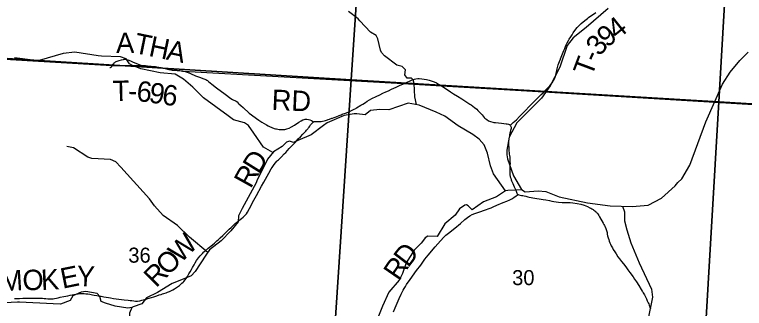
# Model space of a CAD drawing. Extents: x 396.2 to 468.4, y 232.6 to 279.1.
# Drawn here: x 415.736 to 417.769, y 275.903 to 276.722 of the extents above; entities that cross this region are included whole.
import ezdxf

# ---------------------------------------------------------------- set-up
doc = ezdxf.new("R2010")
doc.units = 0
for name, color, linetype in [('Default', 7, 'Continuous'), ('GM_X_Major_River', 7, 'Continuous'), ('GM_X_Minor_River', 7, 'Continuous'), ('GM_X_Section', 7, 'Continuous'), ('GM_X_Section_Text', 7, 'Continuous'), ('GM_X_Township', 7, 'Continuous'), ('GM_X_Township_Road', 7, 'Continuous'), ('GM_X_Township_Road_Text', 7, 'Continuous')]:
    doc.layers.add(name, color=color, linetype=linetype)

msp = doc.modelspace()

# ---------------------------------------------------------------- linework, layer by layer
at = {"layer": 'Default'}
msp.add_lwpolyline([(415.676, 276.5996), (416.0069, 276.5795), (416.0972, 276.5798), (416.0999, 276.5795), (416.112, 276.5782), (416.1162, 276.578), (416.125, 276.5773), (416.1285, 276.577), (416.1319, 276.5765), (416.1376, 276.5755), (416.1429, 276.5745), (416.1481, 276.5733), (416.1547, 276.5717), (416.1651, 276.5694), (416.1706, 276.5681), (416.1742, 276.5675), (416.1775, 276.5671), (416.1809, 276.567), (416.1886, 276.5665), (416.1954, 276.566), (416.2033, 276.5649), (416.2057, 276.5644), (416.8188, 276.5295), (416.9249, 276.5235), (417.2102, 276.5068), (418.0397, 276.4561)], dxfattribs=at)
at = {"layer": 'GM_X_Major_River'}
msp.add_lwpolyline([(417.3895, 276.7388), (417.3283, 276.6855), (417.2924, 276.6572), (417.2754, 276.6352), (417.2547, 276.5755), (417.2276, 276.5227), (417.2038, 276.4888), (417.1347, 276.4198), (417.1136, 276.3803), (417.1073, 276.3438), (417.1077, 276.3313), (417.1089, 276.3196), (417.1257, 276.2726), (417.1485, 276.2347), (417.1588, 276.2279), (417.1944, 276.2307), (417.216, 276.2293), (417.2535, 276.2142), (417.3323, 276.1978), (417.3956, 276.1894), (417.4562, 276.1869), (417.5009, 276.1905), (417.538, 276.21), (417.5761, 276.2447), (417.5841, 276.2542), (417.5946, 276.2645), (417.6176, 276.3022), (417.6616, 276.4226), (417.7083, 276.5279), (417.7298, 276.561), (417.7562, 276.5941), (417.7796, 276.617)], dxfattribs=at)
at = {"layer": 'GM_X_Minor_River'}
for points in [[(416.8559, 276.4708), (416.8512, 276.4926), (416.8493, 276.5294), (416.8463, 276.5397), (416.8417, 276.5443), (416.8292, 276.5446), (416.8228, 276.5541), (416.8247, 276.5674), (416.8152, 276.5766), (416.8012, 276.5807), (416.7663, 276.6065), (416.7576, 276.616), (416.7553, 276.6229), (416.7481, 276.654), (416.7428, 276.6635), (416.7269, 276.673), (416.6973, 276.7046), (416.6932, 276.7095), (416.6663, 276.73)], [(416.4553, 276.3377), (416.4288, 276.3526), (416.4019, 276.3909), (416.3875, 276.413), (416.3762, 276.4202), (416.3458, 276.4289), (416.3307, 276.4395), (416.2617, 276.4893), (416.2322, 276.5197), (416.2064, 276.5417), (416.1829, 276.5553), (416.1416, 276.5595), (416.0874, 276.5708), (416.062, 276.5803), (416.0559, 276.5841), (416.0461, 276.5982), (416.0305, 276.6042), (415.9775, 276.6061), (415.968, 276.6064), (415.9035, 276.6166), (415.8706, 276.6132), (415.8042, 276.5933), (415.786, 276.5945), (415.7352, 276.6009)], [(417.1038, 276.2309), (417.0698, 276.2784), (417.0618, 276.3004), (417.0531, 276.3358), (417.0437, 276.3586), (417.0304, 276.3745), (417.013, 276.3878), (416.9721, 276.4117), (416.9345, 276.4387), (416.9107, 276.4497), (416.8633, 276.4694), (416.8326, 276.4751), (416.7784, 276.4567), (416.7537, 276.4575), (416.7276, 276.4544), (416.7124, 276.4426), (416.6889, 276.4449), (416.6821, 276.4456), (416.6537, 276.4406), (416.6063, 276.4201), (416.5964, 276.4128), (416.5623, 276.3869), (416.5244, 276.3713), (416.5126, 276.3656), (416.502, 276.3694), (416.4933, 276.3667), (416.4808, 276.3538), (416.4569, 276.3397), (416.4402, 276.3187), (416.411, 276.2582), (416.4087, 276.2529), (416.3696, 276.1814), (416.3594, 276.1616), (416.3583, 276.1445), (416.3378, 276.119), (416.3112, 276.0912), (416.279, 276.0661), (416.2684, 276.052), (416.2392, 276.006), (416.2274, 275.9942), (416.2104, 275.9862), (416.1751, 275.9728), (416.1341, 275.9481), (416.1031, 275.9328), (416.0902, 275.9161), (416.0663, 275.9073), (416.0625, 275.9058), (416.0515, 275.9043), (416.0159, 275.9092), (415.989, 275.9183), (415.9772, 275.9228), (415.9727, 275.9365), (415.9655, 275.9445), (415.9344, 275.9502), (415.9211, 275.9486), (415.898, 275.9387), (415.89, 275.9254), (415.8635, 275.9155), (415.843, 275.9162), (415.749, 275.9211), (415.7433, 275.9211), (415.6906, 275.9183)], [(416.2738, 276.0592), (416.2233, 276.1014), (416.1899, 276.1341), (416.1498, 276.1618), (416.1251, 276.1888), (416.1119, 276.2085), (416.0315, 276.297), (416.0179, 276.3111), (416.0031, 276.3179), (415.9508, 276.3209), (415.9394, 276.3243), (415.9, 276.3509), (415.8815, 276.3539)], [(417.1503, 276.2332), (417.1103, 276.232), (417.104, 276.2305), (417.0789, 276.2145), (417.0425, 276.2), (417.0106, 276.1779), (417, 276.1886), (416.9951, 276.192), (416.9898, 276.1912), (416.975, 276.1802), (416.9632, 276.1627), (416.9344, 276.1387), (416.9136, 276.1037), (416.887, 276.1044), (416.8794, 276.0998), (416.8722, 276.0899), (416.8681, 276.0854), (416.8487, 276.0652), (416.8264, 276.0302), (416.8161, 276.0001), (416.8074, 275.9819), (416.7782, 275.9488), (416.7611, 275.91), (416.7289, 275.8308)], [(417.4296, 276.188), (417.4355, 276.172), (417.4355, 276.1469), (417.442, 276.1226), (417.4529, 276.0861), (417.476, 276.0306), (417.5101, 275.9569), (417.5132, 275.9345), (417.5018, 275.8801), (417.4961, 275.8633), (417.4949, 275.8112), (417.4923, 275.8014), (417.4703, 275.7861), (417.4252, 275.7674), (417.4016, 275.7522), (417.3702, 275.71), (417.3577, 275.7042), (417.3512, 275.7016), (417.3386, 275.6897)], [(416.0624, 275.9058), (416.0557, 275.8902), (416.0572, 275.8568), (416.0499, 275.8202), (416.0446, 275.797), (416.0287, 275.7776), (416.0234, 275.7366), (416.0184, 275.7149), (415.9808, 275.6691)]]:
    msp.add_lwpolyline(points, dxfattribs=at)
at = {"layer": 'GM_X_Section'}
for points in [[(415.7271, 277.6318), (416.7426, 277.5691), (416.6739, 276.5403), (415.6539, 276.603), (415.6579, 276.653)], [(417.7578, 277.5012), (417.6982, 276.4784), (416.6739, 276.5403), (416.7426, 277.5691)], [(417.7578, 277.5012), (418.7866, 277.4374), (418.7224, 276.4162), (417.6982, 276.4784)], [(415.6539, 276.603), (416.6739, 276.5403), (416.6066, 275.5251), (415.5888, 275.5786), (415.5983, 275.8171)], [(416.6739, 276.5403), (417.6982, 276.4784), (417.6384, 275.4656), (416.6066, 275.5251)], [(418.7224, 276.4162), (418.6585, 275.4056), (417.6384, 275.4656), (417.6982, 276.4784)]]:
    msp.add_lwpolyline(points, close=True, dxfattribs=at)
at = {"layer": 'GM_X_Township'}
msp.add_lwpolyline([(415.676, 276.5996), (416.0069, 276.5795), (416.0972, 276.5798), (416.0999, 276.5795), (416.112, 276.5782), (416.1162, 276.578), (416.125, 276.5773), (416.1285, 276.577), (416.1319, 276.5765), (416.1376, 276.5755), (416.1429, 276.5745), (416.1481, 276.5733), (416.1547, 276.5717), (416.1651, 276.5694), (416.1706, 276.5681), (416.1742, 276.5675), (416.1775, 276.5671), (416.1809, 276.567), (416.1886, 276.5665), (416.1954, 276.566), (416.2033, 276.5649), (416.2057, 276.5644), (416.8188, 276.5295), (416.9249, 276.5235), (417.2102, 276.5068), (418.0397, 276.4561)], dxfattribs=at)
at = {"layer": 'GM_X_Township_Road'}
for points in [[(417.2104, 276.5063), (417.2155, 276.5114), (417.2272, 276.5235), (417.2338, 276.5317), (417.2378, 276.538), (417.2408, 276.5442), (417.2429, 276.55), (417.2448, 276.5579), (417.2478, 276.5706), (417.2508, 276.5813), (417.2543, 276.5912), (417.2567, 276.5976), (417.2572, 276.5987), (417.259, 276.6034), (417.2609, 276.608), (417.2625, 276.612), (417.2646, 276.6171), (417.2665, 276.6217), (417.2689, 276.6275), (417.271, 276.6326), (417.2729, 276.6372), (417.2756, 276.6428), (417.2792, 276.6493), (417.2814, 276.6531), (417.2852, 276.6595), (417.2889, 276.6655), (417.2924, 276.671), (417.2992, 276.6807), (417.3036, 276.686), (417.3096, 276.6922), (417.3144, 276.6964), (417.3199, 276.7012), (417.3281, 276.7078), (417.332, 276.7109), (417.335, 276.713), (417.3552, 276.7275)], [(416.0071, 276.579), (416.0104, 276.5838), (416.0117, 276.5855), (416.013, 276.5868), (416.015, 276.5885), (416.017, 276.5899), (416.019, 276.591), (416.0218, 276.592), (416.0273, 276.5937), (416.0334, 276.5956), (416.0387, 276.5969), (416.0412, 276.5973), (416.0434, 276.5973), (416.0469, 276.5967), (416.0511, 276.5956), (416.0586, 276.5926), (416.0641, 276.5901), (416.0707, 276.5873), (416.0778, 276.5843), (416.0849, 276.5819), (416.0884, 276.5809), (416.0927, 276.5801), (416.0974, 276.5793), (416.0983, 276.5792)], [(416.0013, 276.5745), (416.0029, 276.5745), (416.0044, 276.5751), (416.0053, 276.5763), (416.0071, 276.579)], [(416.0983, 276.5792), (416.1001, 276.579), (416.1122, 276.5777), (416.1164, 276.5775), (416.1252, 276.5768), (416.1287, 276.5765), (416.1321, 276.576), (416.1378, 276.5749), (416.1431, 276.574), (416.1483, 276.5727), (416.1549, 276.5712), (416.1653, 276.5689), (416.1709, 276.5676), (416.1744, 276.567), (416.1777, 276.5666), (416.1811, 276.5665), (416.1888, 276.5659), (416.1956, 276.5655), (416.2035, 276.5644), (416.2059, 276.5639), (416.2072, 276.5636)], [(416.2072, 276.5636), (416.2107, 276.5627), (416.219, 276.56), (416.2276, 276.5566), (416.2378, 276.552), (416.2395, 276.5514), (416.2452, 276.549), (416.2532, 276.5461), (416.2603, 276.5436), (416.266, 276.5417), (416.2687, 276.5405), (416.2709, 276.5393), (416.2733, 276.5376), (416.2761, 276.5351), (416.285, 276.528), (416.2979, 276.518), (416.3221, 276.5002), (416.3381, 276.4883), (416.343, 276.4853), (416.3526, 276.4801), (416.3554, 276.4782), (416.359, 276.4752), (416.3607, 276.4734), (416.3662, 276.4684), (416.3721, 276.4625), (416.3896, 276.4472), (416.4159, 276.428), (416.4243, 276.422), (416.4371, 276.4146), (416.4419, 276.4119), (416.4463, 276.4095), (416.4526, 276.4067), (416.4585, 276.4048), (416.4627, 276.4037), (416.4652, 276.4032), (416.4725, 276.4017), (416.4781, 276.4012), (416.4838, 276.4011), (416.4882, 276.4017), (416.4942, 276.4033), (416.5007, 276.4057), (416.5074, 276.409), (416.5154, 276.4138), (416.5273, 276.4218), (416.5341, 276.426), (416.5385, 276.4281), (416.5425, 276.4294), (416.5449, 276.4299), (416.5473, 276.4302), (416.5503, 276.4302), (416.5545, 276.4296), (416.5585, 276.4284), (416.5625, 276.4267), (416.566, 276.4249), (416.5694, 276.423)], [(416.819, 276.529), (416.8273, 276.5329), (416.8398, 276.5383), (416.8438, 276.5398), (416.8468, 276.5408), (416.8501, 276.5418), (416.8537, 276.5429), (416.8589, 276.5436), (416.8632, 276.5436), (416.8705, 276.5428), (416.8833, 276.5408), (416.8905, 276.5393), (416.8994, 276.5366), (416.9051, 276.5343), (416.9112, 276.5314), (416.9171, 276.528), (416.9234, 276.524), (416.9251, 276.5229)], [(415.7353, 275.9309), (415.7397, 275.9311), (415.7446, 275.9312), (415.7496, 275.9313), (415.7589, 275.9315), (415.7744, 275.9318), (415.7893, 275.9319), (415.796, 275.932), (415.7984, 275.9321), (415.8015, 275.9321), (415.8073, 275.9319), (415.8137, 275.9316), (415.8176, 275.9313), (415.8226, 275.9309), (415.8285, 275.9304), (415.832, 275.9303), (415.8359, 275.9301), (415.8396, 275.9303), (415.8427, 275.9304), (415.8471, 275.931), (415.8526, 275.9319), (415.8574, 275.933), (415.8629, 275.9342), (415.8732, 275.9364), (415.8781, 275.9374), (415.884, 275.9386), (415.8908, 275.9398), (415.8957, 275.9408), (415.9005, 275.9418), (415.9024, 275.9422), (415.9072, 275.9432), (415.9127, 275.9441), (415.9181, 275.9448), (415.9234, 275.9451), (415.9291, 275.945), (415.9339, 275.9444), (415.94, 275.9435), (415.9449, 275.9428), (415.9522, 275.9415), (415.9577, 275.9405), (415.9651, 275.9393), (415.9687, 275.9387), (415.9736, 275.9378), (415.9772, 275.9371), (415.984, 275.936), (415.9909, 275.9348), (415.9968, 275.9338), (416.0029, 275.9327), (416.0115, 275.9314), (416.0263, 275.9294), (416.0405, 275.9276), (416.0516, 275.9263), (416.0578, 275.9256), (416.0627, 275.925), (416.0674, 275.9245), (416.0726, 275.9239), (416.0782, 275.9239), (416.0844, 275.9245), (416.0905, 275.9259), (416.0971, 275.9279), (416.1021, 275.9295), (416.1071, 275.9311), (416.1173, 275.9339), (416.1232, 275.9358), (416.1315, 275.9384), (416.1385, 275.9407), (416.1438, 275.9423), (416.1478, 275.9435), (416.1518, 275.9449), (416.1575, 275.9468), (416.1616, 275.9483), (416.1668, 275.9503), (416.1713, 275.9524), (416.1763, 275.955), (416.1813, 275.9581), (416.1868, 275.9616), (416.1948, 275.9673), (416.202, 275.9732), (416.205, 275.9761), (416.2073, 275.9784), (416.2109, 275.9827), (416.2138, 275.9868), (416.2172, 275.992), (416.2215, 275.9996), (416.2246, 276.0051), (416.2282, 276.0115), (416.2315, 276.0172), (416.2356, 276.0244), (416.2388, 276.0299), (416.2428, 276.0367), (416.2477, 276.0439), (416.2523, 276.0497), (416.2551, 276.053), (416.259, 276.0567), (416.263, 276.0607), (416.2659, 276.0631), (416.2754, 276.071), (416.2869, 276.0805), (416.2926, 276.0854), (416.2991, 276.0911), (416.3042, 276.0957), (416.3083, 276.0995), (416.3156, 276.1062), (416.3209, 276.1114), (416.3241, 276.1144), (416.3339, 276.1239), (416.3388, 276.1287), (416.3415, 276.1312), (416.3469, 276.1363), (416.3505, 276.1397), (416.3575, 276.1457), (416.3608, 276.1484), (416.3646, 276.1511), (416.3678, 276.1535), (416.3728, 276.1574), (416.3772, 276.1617), (416.3797, 276.1646), (416.3816, 276.167), (416.3848, 276.1716), (416.3906, 276.1812), (416.4027, 276.2044), (416.4095, 276.2176), (416.4239, 276.2437), (416.4299, 276.2546), (416.4391, 276.2715), (416.444, 276.2801), (416.4508, 276.292), (416.4529, 276.2953), (416.4551, 276.2988), (416.4568, 276.3012), (416.459, 276.3043), (416.4626, 276.3086), (416.4668, 276.313), (416.4685, 276.3148), (416.471, 276.3175), (416.4745, 276.321), (416.4795, 276.3257), (416.4871, 276.3338), (416.491, 276.3378), (416.5007, 276.3482), (416.5091, 276.3573), (416.5172, 276.3658), (416.5221, 276.3713), (416.5259, 276.3753), (416.5321, 276.3812), (416.5392, 276.3882), (416.5448, 276.3941), (416.5472, 276.3969), (416.5494, 276.3993), (416.5525, 276.4031), (416.5539, 276.405), (416.556, 276.4079), (416.5583, 276.4111), (416.5606, 276.4142), (416.5628, 276.4171), (416.5655, 276.4203), (416.5675, 276.422), (416.5694, 276.423), (416.5716, 276.4237), (416.5741, 276.4241), (416.5784, 276.4242), (416.5849, 276.4242), (416.5898, 276.4243), (416.594, 276.4247), (416.598, 276.4254), (416.6018, 276.4263), (416.6072, 276.4281), (416.6098, 276.429), (416.6135, 276.4303), (416.6198, 276.4327), (416.6216, 276.4334), (416.6262, 276.4351), (416.6314, 276.4372), (416.64, 276.4406), (416.6452, 276.4427), (416.6482, 276.4439), (416.6516, 276.445), (416.6581, 276.4472), (416.6604, 276.4481), (416.6672, 276.4511), (416.6723, 276.4534), (416.6779, 276.4562), (416.6823, 276.4585), (416.6861, 276.4605), (416.6888, 276.4621), (416.7005, 276.4691), (416.7064, 276.4725), (416.7133, 276.4767), (416.7185, 276.48), (416.7249, 276.4838), (416.7314, 276.4875), (416.7435, 276.4936), (416.7532, 276.4983), (416.762, 276.5025), (416.7699, 276.5062), (416.7775, 276.5097), (416.7859, 276.5136), (416.7985, 276.5194), (416.8082, 276.5239), (416.819, 276.529)], [(416.9251, 276.5229), (416.9407, 276.513), (416.9501, 276.5069), (416.9589, 276.5012), (416.97, 276.4942), (416.982, 276.4866), (416.9988, 276.476), (417.0046, 276.4723), (417.0082, 276.4698), (417.013, 276.4663), (417.0171, 276.4632), (417.0233, 276.458), (417.0267, 276.4546), (417.0303, 276.4511), (417.0348, 276.4458), (417.0381, 276.442), (417.0412, 276.4383), (417.044, 276.4354), (417.0464, 276.4329), (417.0513, 276.429), (417.0561, 276.4261), (417.0619, 276.4236), (417.068, 276.422), (417.0714, 276.4214), (417.0754, 276.4207), (417.0927, 276.4191), (417.0987, 276.4184), (417.105, 276.4176), (417.1081, 276.417), (417.1116, 276.4162), (417.1144, 276.4152), (417.1163, 276.4138), (417.1169, 276.4131)], [(417.1169, 276.4131), (417.1252, 276.4208), (417.1338, 276.4289), (417.1427, 276.4376), (417.1483, 276.4434), (417.1529, 276.4476), (417.1762, 276.4718), (417.1962, 276.4921), (417.1984, 276.4943), (417.2027, 276.4988), (417.2081, 276.5039), (417.2104, 276.5063)], [(417.1169, 276.4131), (417.1178, 276.4121), (417.1188, 276.41), (417.1192, 276.4077), (417.1193, 276.406), (417.119, 276.4041), (417.1185, 276.4017), (417.1179, 276.3992), (417.1172, 276.3969), (417.1165, 276.3941), (417.1156, 276.3909), (417.115, 276.3877), (417.1143, 276.384), (417.1131, 276.3768), (417.1126, 276.3725), (417.1123, 276.3694), (417.1122, 276.3649), (417.1122, 276.3588), (417.1125, 276.3507), (417.1129, 276.342), (417.1135, 276.3367), (417.1141, 276.3327), (417.1146, 276.3293), (417.1152, 276.3247), (417.1158, 276.32), (417.1159, 276.3164), (417.1161, 276.3129), (417.1162, 276.3071), (417.116, 276.3019), (417.1157, 276.2955), (417.1155, 276.29), (417.1155, 276.2861), (417.1155, 276.2814), (417.1158, 276.2759), (417.1168, 276.2702), (417.118, 276.2659), (417.1193, 276.2617), (417.1205, 276.2583), (417.1218, 276.2546), (417.1236, 276.2509), (417.1258, 276.2462), (417.1275, 276.2422), (417.131, 276.2344), (417.1329, 276.2295), (417.1353, 276.224), (417.1364, 276.2226), (417.1373, 276.2214), (417.1387, 276.2202), (417.1406, 276.2193), (417.1444, 276.2186), (417.1478, 276.2182), (417.1523, 276.2175), (417.1559, 276.2168), (417.1607, 276.2157), (417.1655, 276.2145), (417.1697, 276.2134), (417.1751, 276.2122), (417.1794, 276.2113), (417.1855, 276.2101), (417.1913, 276.2093), (417.1972, 276.2084), (417.2033, 276.2076), (417.2088, 276.2067), (417.2164, 276.2057), (417.2266, 276.2035), (417.2326, 276.2024), (417.2384, 276.2013), (417.2446, 276.2003), (417.2514, 276.1996), (417.2616, 276.1987), (417.2664, 276.1985), (417.2709, 276.1983), (417.2768, 276.1982), (417.2836, 276.198), (417.2913, 276.1972), (417.3031, 276.1954), (417.3137, 276.1933), (417.3227, 276.1906), (417.3317, 276.187), (417.3389, 276.1837), (417.3417, 276.1823), (417.3439, 276.181), (417.3476, 276.179), (417.3499, 276.1773), (417.3525, 276.1754), (417.3545, 276.1735), (417.3569, 276.1712), (417.3585, 276.1692), (417.3607, 276.1664), (417.3635, 276.1621), (417.3657, 276.1586), (417.3758, 276.1408), (417.378, 276.137), (417.3793, 276.1345), (417.3806, 276.132), (417.3833, 276.1259), (417.3841, 276.1233), (417.3853, 276.12), (417.3859, 276.1172), (417.3865, 276.1146), (417.3873, 276.1105), (417.3882, 276.1055), (417.3898, 276.0995), (417.3911, 276.0953), (417.3926, 276.0905), (417.3944, 276.0862), (417.3962, 276.0819), (417.3984, 276.0774), (417.4013, 276.0719), (417.4039, 276.0674), (417.4078, 276.0606), (417.4116, 276.0549), (417.4169, 276.0473), (417.4213, 276.0413), (417.427, 276.034), (417.432, 276.0276), (417.4388, 276.0188), (417.4448, 276.0109), (417.4503, 276.0033), (417.4595, 275.9909), (417.4635, 275.9849), (417.4688, 275.9769), (417.4749, 275.9673), (417.482, 275.9559), (417.4846, 275.9517), (417.4852, 275.9506), (417.4875, 275.9466), (417.4908, 275.9409), (417.4938, 275.9352), (417.4966, 275.93), (417.4988, 275.9249), (417.5014, 275.9192), (417.5028, 275.9158), (417.5041, 275.9123), (417.5051, 275.9094), (417.5062, 275.9063), (417.5068, 275.9046), (417.5077, 275.9022)], [(416.7916, 275.8942), (416.7962, 275.9051), (416.807, 275.9308), (416.8128, 275.9433), (416.8157, 275.9488), (416.8182, 275.9538), (416.8214, 275.9592), (416.8245, 275.9645), (416.8281, 275.97), (416.8324, 275.9764), (416.836, 275.9813), (416.8444, 275.9931), (416.8559, 276.0086), (416.8672, 276.0242), (416.8789, 276.0403), (416.8877, 276.0515), (416.9073, 276.0747), (416.9225, 276.0919), (416.932, 276.1018), (416.9375, 276.1069), (416.9446, 276.1129), (416.9626, 276.1272), (416.9781, 276.1396), (416.9907, 276.1507), (416.9979, 276.1566), (417.0041, 276.1609), (417.0106, 276.1646), (417.018, 276.1679), (417.0291, 276.1718), (417.0474, 276.1778), (417.0579, 276.1814), (417.0637, 276.1837), (417.0689, 276.1858), (417.0797, 276.1904), (417.0974, 276.198), (417.1071, 276.202), (417.116, 276.2061), (417.1215, 276.2088), (417.1268, 276.2122), (417.133, 276.2164), (417.1387, 276.2202)]]:
    msp.add_lwpolyline(points, dxfattribs=at)

# ---------------------------------------------------------------- texts
at = {"layer": 'GM_X_Section_Text'}
for s, p in [('36', (416.0525, 276.0307)), ('30', (417.1221, 275.9682))]:
    msp.add_text(s, height=0.04186, rotation=0, dxfattribs=at).set_placement(p)
at = {"layer": 'GM_X_Township_Road_Text'}
for s, height, rotation, p in [('4', 0.0568, 38.7582, (417.4148, 276.6501)), ('9', 0.0568, 37.4069, (417.3858, 276.6279)), ('A', 0.0568, 0.6484, (416.0186, 276.6145)), ('T', 0.0568, 348.4909, (416.0654, 276.6154)), ('H', 0.0568, 348.3243, (416.107, 276.6069)), ('3', 0.0568, 50.7518, (417.3662, 276.6033)), ('A', 0.0568, 348.1385, (416.1559, 276.5968)), ('-', 0.0568, 65.0951, (417.3583, 276.5853)), ('T', 0.0568, 69.468, (417.3439, 276.5465)), ('T', 0.0568, 1.4573, (416.0097, 276.4804)), ('6', 0.0568, 354.3943, (416.0736, 276.481)), ('9', 0.0568, 350.3871, (416.1074, 276.4778)), ('6', 0.0568, 352.7362, (416.1445, 276.4716)), ('-', 0.0568, 358.8876, (416.0515, 276.4814)), ('RD', 0.05682, 357.5108, (416.451, 276.4564)), ('D', 0.0568, 57.962, (416.4158, 276.275)), ('R', 0.0568, 60.8927, (416.3935, 276.2349)), ('W', 0.0568, 44.6655, (416.198, 276.0273)), ('D', 0.0568, 52.4809, (416.8323, 276.0148)), ('O', 0.0568, 45.2151, (416.1629, 275.992)), ('R', 0.0568, 45.2111, (416.13, 275.9588)), ('R', 0.0568, 55.5998, (416.8064, 275.9769)), ('M', 0.0568, 3.5688, (415.6969, 275.9504)), ('O', 0.0568, 0.2313, (415.7575, 275.9542)), ('K', 0.0568, 2.7812, (415.8103, 275.9545)), ('E', 0.0568, 11.374, (415.8695, 275.958)), ('Y', 0.0568, 357.4693, (415.9075, 275.9661))]:
    msp.add_text(s, height=height, rotation=rotation, dxfattribs=at).set_placement(p)

doc.saveas('drawing.dxf')
